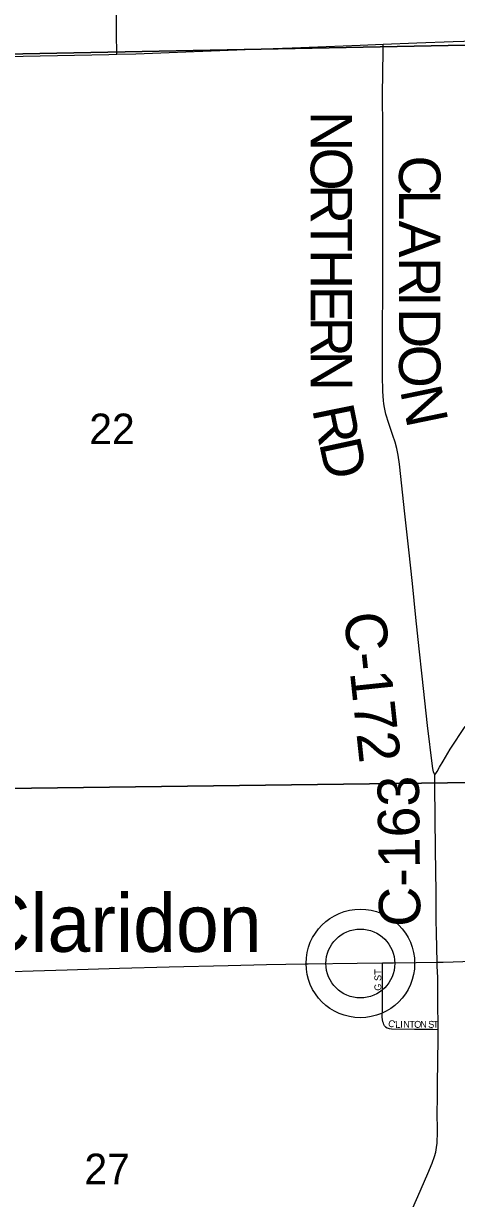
# Model space of a CAD drawing. Extents: x 1584893 to 1934202, y 663575 to 1091909.
# Drawn here: x 1827514 to 1830648, y 939602 to 948099 of the extents above; entities that cross this region are included whole.
import ezdxf

# ---------------------------------------------------------------- set-up
doc = ezdxf.new("R2010")
doc.units = 0
for name, color, linetype in [('GM_X_County_Road', 7, 'Continuous'), ('GM_X_County_Road_Text', 7, 'Continuous'), ('GM_X_Section', 7, 'Continuous'), ('GM_X_Section_Text', 7, 'Continuous'), ('GM_X_State_Route', 7, 'Continuous'), ('GM_X_Township_Road', 7, 'Continuous'), ('GM_X_Township_Subdivision', 7, 'Continuous'), ('GM_X_Township_Subdivision_Text', 7, 'Continuous'), ('GM_X_Unincorporated', 7, 'Continuous'), ('GM_X_Unincorporated_Location', 7, 'Continuous'), ('GM_X_Unincorporated_Text', 7, 'Continuous')]:
    doc.layers.add(name, color=color, linetype=linetype)

msp = doc.modelspace()

# ---------------------------------------------------------------- linework, layer by layer
at = {"layer": 'GM_X_County_Road'}
for points in [[(1828190.1, 947876.9), (1828189.5, 947911.4), (1828187.9, 947993.6), (1828190.4, 948453.4), (1828193.8, 948945.9), (1828194.6, 949159.5), (1828198.8, 949635.5), (1828199.6, 949963.9), (1828200.3, 950193.8), (1828202.4, 950604.3), (1828208.1, 951129.7), (1828210.5, 951376), (1828212.8, 951655.1), (1828215.4, 951917.7), (1828217.7, 952246.1), (1828223.2, 952837.3), (1828227.2, 953116.3), (1828228.5, 953244.7)], [(1830117.9, 947950.1), (1830361.3, 947959.7), (1830623.7, 947968.1), (1830935.3, 947977.8), (1831263.4, 947984.6), (1831460.3, 947989), (1831952.4, 947997.8), (1832155.9, 948002.2)], [(1828190.1, 947876.9), (1828328.4, 947881), (1828689.1, 947894), (1829180.9, 947912.6), (1829459.6, 947923.1), (1829951.4, 947943.5), (1830117.9, 947950.1)], [(1830492.1, 942665.8), (1830487.2, 942675.3), (1830482, 942688.4), (1830478.4, 942699.9), (1830476.5, 942710.5), (1830473.5, 942728.3), (1830438.8, 943021.6), (1830399.3, 943380.2), (1830378.6, 943575.9), (1830354.3, 943804.1), (1830328.8, 944048.8), (1830301.9, 944293.2), (1830273.2, 944554), (1830234.9, 944912.6), (1830225.6, 944977.3), (1830216, 945025.3), (1830203.4, 945072.5), (1830188.4, 945119), (1830150.7, 945227.6), (1830143, 945251.7), (1830136.8, 945275.1), (1830131.1, 945297.5), (1830125.7, 945323.1), (1830121.6, 945348.1), (1830119.2, 945372.5), (1830114.9, 945438.2), (1830113, 945553.2), (1830114.2, 946504.2), (1830114.5, 946947), (1830113.7, 947340.5), (1830113.6, 947586.5), (1830116.1, 947898.1), (1830116.6, 947914.5), (1830117.9, 947950.1)], [(1826863.2, 947852.3), (1827262.2, 947857.7), (1828131.6, 947875.2), (1828190.1, 947876.9)], [(1830507.3, 941310.7), (1830502.5, 941519.5), (1830502, 941617.9), (1830499.7, 941814.7), (1830495, 942126.1), (1830490.3, 942585.2), (1830492.1, 942665.8)], [(1830515.4, 940824.8), (1830515.2, 940872), (1830514, 940986.9), (1830511.9, 941200.3), (1830508.5, 941282.5), (1830507.3, 941310.7)], [(1830321.1, 939512.4), (1830367.8, 939617.2), (1830441.6, 939782), (1830472.8, 939858), (1830489.7, 939904.6), (1830498.6, 939936.6), (1830504.4, 939969.3), (1830507.6, 940002.3), (1830510.5, 940084.6), (1830509, 940232.4), (1830510.5, 940314.3), (1830510.5, 940380.1), (1830510.8, 940462.1), (1830513.3, 940560.5), (1830512.8, 940626.2), (1830515.5, 940724.2), (1830515.6, 940790.1), (1830515.4, 940824.8)]]:
    msp.add_lwpolyline(points, dxfattribs=at)
at = {"layer": 'GM_X_Section'}
for points in [[(1825594.7, 953192.4), (1830885.6, 953288.4), (1830834.1, 947945.4), (1825539.6, 947841.5)], [(1830834.1, 947945.4), (1830770.6, 942610.6), (1825500.8, 942542.6), (1825539.6, 947841.5)], [(1830770.6, 942610.6), (1830778.9, 937249.3), (1825463.4, 937145.6), (1825500.8, 942542.6)]]:
    msp.add_lwpolyline(points, close=True, dxfattribs=at)
at = {"layer": 'GM_X_State_Route'}
for points in [[(1830507.3, 941310.7), (1830552.4, 941311.2), (1830765.5, 941317.1), (1830896.5, 941322.4), (1831010.9, 941329), (1831076, 941335.5), (1831156.8, 941347.2), (1831237, 941363), (1831300.5, 941378.6), (1831378.9, 941401.6), (1831487.6, 941437.8), (1831626.2, 941488.4), (1831810.3, 941557.7), (1832147.8, 941685.1), (1832316.1, 941750.2), (1832579, 941843.1), (1832688.7, 941877.7), (1832783.3, 941903.9)], [(1826798.1, 941223.4), (1827585.2, 941248.3), (1827831.1, 941254.7), (1828208, 941267.3), (1828568.7, 941277.7), (1828994.9, 941287.3), (1829273.6, 941295), (1829552.3, 941298.7), (1829574.5, 941299.1)], [(1829574.5, 941299.1), (1829929.5, 941304.1), (1830113, 941305.6), (1830191.8, 941306.3), (1830355.8, 941309.1), (1830507.3, 941310.7)]]:
    msp.add_lwpolyline(points, dxfattribs=at)
at = {"layer": 'GM_X_Township_Road'}
msp.add_lwpolyline([(1830492.1, 942665.8), (1830498.7, 942674.7), (1830507.6, 942688.8), (1830524.8, 942720), (1830551.9, 942765.6), (1830602.5, 942850.5), (1830710.6, 943014.8)], dxfattribs=at)
at = {"layer": 'GM_X_Township_Subdivision'}
for points in [[(1830127.7, 940851), (1830122.7, 940859.6), (1830118.5, 940868.6), (1830114.9, 940878.9), (1830112.2, 940895.3), (1830111.1, 940912), (1830112.5, 940978.8), (1830112.2, 941045.7), (1830112.4, 941162.7), (1830111.9, 941246.3), (1830112.5, 941279.7), (1830113, 941305.6)], [(1830127.7, 940851), (1830135.2, 940843.8), (1830146, 940836.8), (1830160.2, 940831.4), (1830176.5, 940828.8), (1830343.3, 940826.6), (1830460.1, 940825.7), (1830476.8, 940825.4), (1830515.4, 940824.8)]]:
    msp.add_lwpolyline(points, dxfattribs=at)
at = {"layer": 'GM_X_Unincorporated'}
for radius in [392.8, 249]:
    msp.add_circle((1829952.1, 941301.5), radius, dxfattribs=at)
at = {"layer": 'GM_X_Unincorporated_Location'}
msp.add_line((1829952.1, 941301.5), (1829952.1, 941301.5), dxfattribs=at)

# ---------------------------------------------------------------- texts
at = {"layer": 'GM_X_County_Road_Text'}
for s, rotation, p in [('N', 270, (1829592.4, 947466.3)), ('O', 269.99807, (1829592.4, 947202.3)), ('C', 270, (1830231.6, 947145.1)), ('R', 269.99911, (1829592.4, 946938.3)), ('L', 269.9985, (1830231.6, 946898.7)), ('T', 269.9985, (1829592.4, 946691.9)), ('A', 270, (1830231.6, 946674.3)), ('H', 270, (1829592.4, 946467.5)), ('R', 269.99911, (1830231.6, 946410.3)), ('E', 269.9985, (1829592.4, 946203.5)), ('I', 270, (1830231.6, 946163.9)), ('D', 269.99807, (1830231.6, 946040.7)), ('R', 270.03217, (1829592.4, 945978.9)), ('O', 270.04878, (1830231.6, 945776.4)), ('N', 270.19518, (1829592.5, 945731.6)), ('N', 281.66462, (1830238.6, 945446.5)), ('R', 281.43653, (1829602.3, 945311.4)), ('D', 282.19204, (1829652.1, 945065.6)), ('C-172', 276.05087, (1829832.1, 943828.7)), ('C-163', 90.64226, (1830387.8, 941568))]:
    msp.add_text(s, height=300, rotation=rotation, dxfattribs=at).set_placement(p)
at = {"layer": 'GM_X_Section_Text'}
for s, p in [('22', (1827990.6, 945057.1)), ('27', (1827955.4, 939705.1))]:
    msp.add_text(s, height=221, rotation=0.00001, dxfattribs=at).set_placement(p)
at = {"layer": 'GM_X_Township_Subdivision_Text'}
for s, rotation, p in [('G ST', 90, (1830104.2, 941103.9)), ('C', 340.18285, (1830147, 940850.8)), ('L', 3.14181, (1830205.7, 940834.2)), ('I', 0.00001, (1830240.1, 940836.1)), ('N', 0.00001, (1830262.2, 940836.1)), ('T', 0.00001, (1830306.1, 940836.1)), ('O', 0.00001, (1830341.3, 940836.1)), ('N', 0.00001, (1830385.3, 940836.1)), ('S', 0.00001, (1830442.5, 940836.1)), ('T', 0.00001, (1830477.7, 940836.1))]:
    msp.add_text(s, height=50, rotation=rotation, dxfattribs=at).set_placement(p)
at = {"layer": 'GM_X_Unincorporated_Text'}
msp.add_text('Claridon', height=417, rotation=0.00001, dxfattribs=at).set_placement((1827161.2, 941385.3))

doc.saveas('drawing.dxf')
